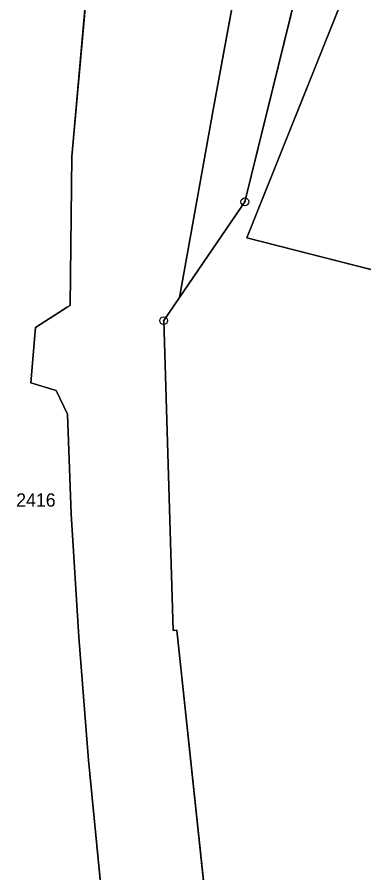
# Model space of a CAD drawing. Extents: x -689422 to -685210, y -987725 to -982160.
# Drawn here: x -686722.7 to -686678.2, y -984992.5 to -984882.7 of the extents above; entities that cross this region are included whole.
import ezdxf

# ---------------------------------------------------------------- set-up
doc = ezdxf.new("R2010")
doc.units = 0
for name, color, linetype in [('KN_Hranice_katastrální území', 7, 'Continuous'), ('KN_Hranice_parcel', 7, 'Continuous'), ('KN_Parcelni cisla', 7, 'Continuous'), ('KN_Polygon parcely', 7, 'Continuous'), ('KN_POZEMKY_OSTATNI PLOCHA', 7, 'Continuous'), ('KN_VYUZITI_14_ostatni plocha_dráha', 7, 'Continuous'), ('KN_VYUZITI_16_ostatni plocha_silnice', 7, 'Continuous'), ('KN_VYUZITI_26_ostatni plocha_jina plocha', 7, 'Continuous'), ('KN_Značky bodu BP', 7, 'Continuous')]:
    doc.layers.add(name, color=color, linetype=linetype)

msp = doc.modelspace()

# ---------------------------------------------------------------- linework, layer by layer
at = {"layer": 'KN_Hranice_katastrální území'}
for points in [[(-686587.73, -984931.67), (-686633.08, -984925.63), (-686639.43, -984924.78), (-686672.09, -984916.41), (-686693.25, -984910.99), (-686656.65, -984819.7)], [(-686656.65, -984819.7), (-686693.25, -984910.99), (-686672.09, -984916.41), (-686639.43, -984924.78), (-686633.08, -984925.63), (-686587.73, -984931.67), (-686524.11, -984928.05), (-686480.07, -984940.34), (-686431.83, -984949.9), (-686401.56, -984959.02), (-686373.71, -984985.8), (-686332.17, -984998.74), (-686283.67, -985011.67), (-686237.44, -985041.87), (-686213.87, -985048.17), (-686170.71, -985063.5), (-686135.06, -985083.64), (-686106.23, -985098.69), (-686085.72, -985107.05), (-686057.69, -985118.81), (-686016.57, -985136.68), (-685989.93, -985157.4)]]:
    msp.add_lwpolyline(points, dxfattribs=at)
at = {"layer": 'KN_Hranice_parcel'}
msp.add_line((-686693.25, -984910.99), (-686672.09, -984916.41), dxfattribs=at)
msp.add_line((-686693.25, -984910.99), (-686672.09, -984916.41), dxfattribs=at)
for points in [[(-686663.32, -984802.21), (-686672.56, -984835.71), (-686671.51, -984838.95), (-686684.12, -984868.39), (-686693.49, -984906.38), (-686701.87, -984918.64)], [(-686652.8, -984810.94), (-686656.65, -984819.7), (-686693.25, -984910.99)], [(-686652.8, -984810.94), (-686656.65, -984819.7), (-686693.25, -984910.99)], [(-686673.17, -984818.51), (-686677.79, -984832.9), (-686681.79, -984847.62), (-686686.83, -984869.97), (-686694.83, -984879.69), (-686697.57, -984894.57), (-686701.87, -984918.64)], [(-686713.59, -984876.85), (-686715.71, -984900.57), (-686715.94, -984919.67), (-686716.29, -984919.9), (-686720.36, -984922.53), (-686720.96, -984929.59), (-686717.73, -984930.6), (-686716.26, -984933.62), (-686715.8, -984946.4), (-686714.8, -984962.23), (-686713.55, -984978.03), (-686708.78, -985027.08), (-686706.73, -985050.27), (-686706.34, -985054.46), (-686702.11, -985101.99)], [(-686701.87, -984918.64), (-686703.91, -984921.63), (-686702.71, -984961.39), (-686702.22, -984961.33), (-686695.96, -985020.08), (-686693.64, -985044.72), (-686690.73, -985084.3), (-686686.57, -985104.8), (-686677.96, -985123.49), (-686673.48, -985133.21), (-686672.13, -985136.15), (-686666.22, -985150), (-686658.91, -985165.35), (-686654.25, -985188.79), (-686653.31, -985191.93)]]:
    msp.add_lwpolyline(points, dxfattribs=at)
at = {"layer": 'KN_Polygon parcely'}
msp.add_lwpolyline([(-686681.79, -984847.62), (-686686.83, -984869.97), (-686694.83, -984879.69), (-686697.57, -984894.57), (-686701.87, -984918.64), (-686693.49, -984906.38), (-686684.12, -984868.39), (-686671.51, -984838.95), (-686672.56, -984835.71), (-686663.32, -984802.21), (-686631.82, -984720.72), (-686630.01, -984709.46), (-686616.35, -984681.91), (-686623.59, -984691.21), (-686632.54, -984703.58), (-686638.72, -984714.77), (-686645.96, -984728.29), (-686653, -984752.59), (-686657.22, -984767.14), (-686661.57, -984781.66), (-686673.17, -984818.51), (-686677.79, -984832.9)], close=True, dxfattribs=at)
for points in [[(-686672.09, -984916.41), (-686693.25, -984910.99), (-686656.65, -984819.7)], [(-686656.65, -984819.7), (-686693.25, -984910.99), (-686672.09, -984916.41)], [(-686684.12, -984868.39), (-686693.49, -984906.38), (-686701.87, -984918.64), (-686703.91, -984921.63), (-686702.71, -984961.39), (-686702.22, -984961.33), (-686695.96, -985020.08), (-686693.64, -985044.72), (-686690.73, -985084.3), (-686686.57, -985104.8), (-686677.96, -985123.49)], [(-686705.73, -985158.36), (-686699.66, -985160.68), (-686698.51, -985147.76), (-686699.25, -985125.85), (-686702.05, -985104.71), (-686702.11, -985101.99), (-686706.34, -985054.46), (-686706.73, -985050.27), (-686708.78, -985027.08), (-686713.55, -984978.03), (-686714.8, -984962.23), (-686715.8, -984946.4), (-686716.26, -984933.62), (-686717.73, -984930.6), (-686720.96, -984929.59), (-686720.36, -984922.53), (-686716.29, -984919.9), (-686715.94, -984919.67), (-686715.71, -984900.57), (-686713.59, -984876.85)], [(-686713.59, -984876.85), (-686715.71, -984900.57), (-686715.94, -984919.67), (-686716.29, -984919.9), (-686720.36, -984922.53), (-686720.96, -984929.59), (-686717.73, -984930.6), (-686716.26, -984933.62), (-686715.8, -984946.4), (-686714.8, -984962.23), (-686713.55, -984978.03), (-686708.78, -985027.08), (-686706.73, -985050.27), (-686706.34, -985054.46), (-686702.11, -985101.99)], [(-686677.96, -985123.49), (-686686.57, -985104.8), (-686690.73, -985084.3), (-686693.64, -985044.72), (-686695.96, -985020.08), (-686702.22, -984961.33), (-686702.71, -984961.39), (-686703.91, -984921.63), (-686701.87, -984918.64), (-686697.57, -984894.57), (-686694.83, -984879.69)]]:
    msp.add_lwpolyline(points, dxfattribs=at)
at = {"layer": 'KN_POZEMKY_OSTATNI PLOCHA'}
for p, q in [((-686656.65, -984819.7), (-686693.25, -984910.99)), ((-686693.25, -984910.99), (-686656.65, -984819.7)), ((-686693.49, -984906.38), (-686684.12, -984868.39)), ((-686684.12, -984868.39), (-686693.49, -984906.38)), ((-686713.59, -984876.85), (-686715.71, -984900.57)), ((-686715.71, -984900.57), (-686713.59, -984876.85)), ((-686694.83, -984879.69), (-686697.57, -984894.57)), ((-686697.57, -984894.57), (-686694.83, -984879.69)), ((-686697.57, -984894.57), (-686701.87, -984918.64)), ((-686701.87, -984918.64), (-686697.57, -984894.57)), ((-686715.71, -984900.57), (-686715.94, -984919.67)), ((-686715.94, -984919.67), (-686715.71, -984900.57)), ((-686701.87, -984918.64), (-686693.49, -984906.38)), ((-686693.49, -984906.38), (-686701.87, -984918.64)), ((-686693.25, -984910.99), (-686672.09, -984916.41)), ((-686672.09, -984916.41), (-686693.25, -984910.99)), ((-686701.87, -984918.64), (-686703.91, -984921.63)), ((-686703.91, -984921.63), (-686701.87, -984918.64)), ((-686716.29, -984919.9), (-686720.36, -984922.53)), ((-686720.36, -984922.53), (-686716.29, -984919.9)), ((-686715.94, -984919.67), (-686716.29, -984919.9)), ((-686716.29, -984919.9), (-686715.94, -984919.67)), ((-686703.91, -984921.63), (-686702.71, -984961.39)), ((-686702.71, -984961.39), (-686703.91, -984921.63)), ((-686720.36, -984922.53), (-686720.96, -984929.59)), ((-686720.96, -984929.59), (-686720.36, -984922.53)), ((-686720.96, -984929.59), (-686717.73, -984930.6)), ((-686717.73, -984930.6), (-686720.96, -984929.59)), ((-686717.73, -984930.6), (-686716.26, -984933.62)), ((-686716.26, -984933.62), (-686717.73, -984930.6)), ((-686716.26, -984933.62), (-686715.8, -984946.4)), ((-686715.8, -984946.4), (-686716.26, -984933.62)), ((-686715.8, -984946.4), (-686714.8, -984962.23)), ((-686714.8, -984962.23), (-686715.8, -984946.4)), ((-686702.71, -984961.39), (-686702.22, -984961.33)), ((-686702.22, -984961.33), (-686702.71, -984961.39)), ((-686702.22, -984961.33), (-686695.96, -985020.08)), ((-686695.96, -985020.08), (-686702.22, -984961.33)), ((-686714.8, -984962.23), (-686713.55, -984978.03)), ((-686713.55, -984978.03), (-686714.8, -984962.23)), ((-686713.55, -984978.03), (-686708.78, -985027.08)), ((-686708.78, -985027.08), (-686713.55, -984978.03))]:
    msp.add_line(p, q, dxfattribs=at)
at = {"layer": 'KN_VYUZITI_14_ostatni plocha_dráha'}
for p, q in [((-686656.65, -984819.7), (-686693.25, -984910.99)), ((-686693.25, -984910.99), (-686656.65, -984819.7)), ((-686693.49, -984906.38), (-686684.12, -984868.39)), ((-686701.87, -984918.64), (-686693.49, -984906.38)), ((-686693.25, -984910.99), (-686672.09, -984916.41)), ((-686672.09, -984916.41), (-686693.25, -984910.99)), ((-686703.91, -984921.63), (-686701.87, -984918.64)), ((-686702.71, -984961.39), (-686703.91, -984921.63)), ((-686702.22, -984961.33), (-686702.71, -984961.39)), ((-686695.96, -985020.08), (-686702.22, -984961.33))]:
    msp.add_line(p, q, dxfattribs=at)
at = {"layer": 'KN_VYUZITI_16_ostatni plocha_silnice'}
for p, q in [((-686713.59, -984876.85), (-686715.71, -984900.57)), ((-686715.71, -984900.57), (-686713.59, -984876.85)), ((-686694.83, -984879.69), (-686697.57, -984894.57)), ((-686697.57, -984894.57), (-686701.87, -984918.64)), ((-686715.71, -984900.57), (-686715.94, -984919.67)), ((-686715.94, -984919.67), (-686715.71, -984900.57)), ((-686701.87, -984918.64), (-686703.91, -984921.63)), ((-686716.29, -984919.9), (-686720.36, -984922.53)), ((-686720.36, -984922.53), (-686716.29, -984919.9)), ((-686715.94, -984919.67), (-686716.29, -984919.9)), ((-686716.29, -984919.9), (-686715.94, -984919.67)), ((-686703.91, -984921.63), (-686702.71, -984961.39)), ((-686720.36, -984922.53), (-686720.96, -984929.59)), ((-686720.96, -984929.59), (-686720.36, -984922.53)), ((-686720.96, -984929.59), (-686717.73, -984930.6)), ((-686717.73, -984930.6), (-686720.96, -984929.59)), ((-686717.73, -984930.6), (-686716.26, -984933.62)), ((-686716.26, -984933.62), (-686717.73, -984930.6)), ((-686716.26, -984933.62), (-686715.8, -984946.4)), ((-686715.8, -984946.4), (-686716.26, -984933.62)), ((-686715.8, -984946.4), (-686714.8, -984962.23)), ((-686714.8, -984962.23), (-686715.8, -984946.4)), ((-686702.71, -984961.39), (-686702.22, -984961.33)), ((-686702.22, -984961.33), (-686695.96, -985020.08)), ((-686714.8, -984962.23), (-686713.55, -984978.03)), ((-686713.55, -984978.03), (-686714.8, -984962.23)), ((-686713.55, -984978.03), (-686708.78, -985027.08)), ((-686708.78, -985027.08), (-686713.55, -984978.03))]:
    msp.add_line(p, q, dxfattribs=at)
at = {"layer": 'KN_VYUZITI_26_ostatni plocha_jina plocha'}
for p, q in [((-686684.12, -984868.39), (-686693.49, -984906.38)), ((-686697.57, -984894.57), (-686694.83, -984879.69)), ((-686701.87, -984918.64), (-686697.57, -984894.57)), ((-686693.49, -984906.38), (-686701.87, -984918.64))]:
    msp.add_line(p, q, dxfattribs=at)
at = {"layer": 'KN_Značky bodu BP'}
for centre, radius in [((-686693.49, -984906.38), 0.5), ((-686693.49, -984906.38), 0.0303), ((-686703.91, -984921.63), 0.5), ((-686703.91, -984921.63), 0.0303)]:
    msp.add_circle(centre, radius, dxfattribs=at)

# ---------------------------------------------------------------- texts
at = {"layer": 'KN_Parcelni cisla'}
msp.add_text('2416', height=1.7, dxfattribs=at).set_placement((-686722.85, -984945.49))

doc.saveas('drawing.dxf')
